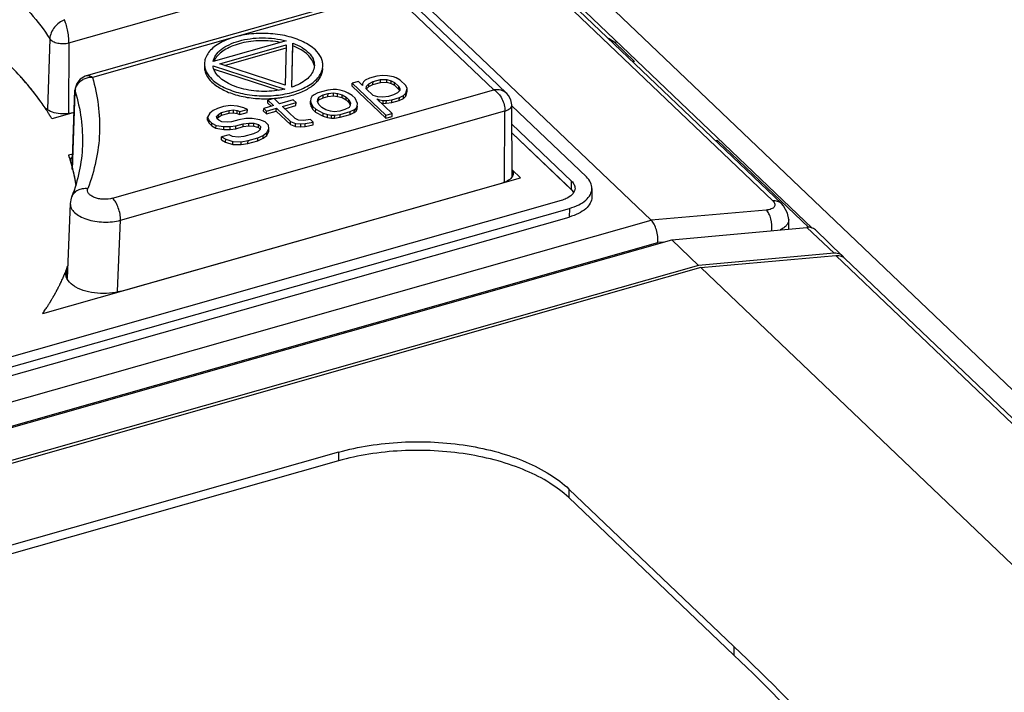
# Model space of a CAD drawing. Header units: millimetres. Extents: x 1117 to 38156, y -1945 to 7303.
# Tile 296 of 656: x 9686 to 9715, y 1443 to 1463. Entities that reach past the tile are written whole.
import ezdxf

# ---------------------------------------------------------------- set-up
doc = ezdxf.new("R2010")
doc.units = ezdxf.units.MM

msp = doc.modelspace()

# ---------------------------------------------------------------- linework, layer by layer
at = {"color": 7, "linetype": 'Continuous'}
for p, q in [((9661.542, 1503.237), (9743.76, 1424.821)), ((9667.151, 1497.026), (9708.935, 1457.174)), ((9704.171, 1457.412), (9662.997, 1496.683)), ((9667.333, 1496.547), (9707.767, 1457.982)), ((9708.021, 1457.902), (9667.586, 1496.467)), ((9686.966, 1462.654), (9695.265, 1465.011)), ((9696.42, 1464.215), (9687.473, 1461.673)), ((9696.502, 1464.142), (9687.659, 1461.63)), ((9699.523, 1461.261), (9696.502, 1464.142)), ((9699.653, 1461.397), (9696.798, 1464.12)), ((9686.4, 1462.772), (9686.329, 1460.677)), ((9686.966, 1462.654), (9686.956, 1460.561)), ((9693.383, 1462.709), (9691.226, 1462.096)), ((9691.42, 1462.03), (9693.385, 1462.589)), ((9693.385, 1462.589), (9693.354, 1461.402)), ((9693.552, 1461.34), (9693.586, 1462.643)), ((9703.096, 1462.657), (9702.907, 1462.78)), ((9703.165, 1462.677), (9703.096, 1462.657)), ((9703.681, 1462.098), (9703.096, 1462.657)), ((9691.558, 1461.985), (9693.383, 1462.504)), ((9693.553, 1461.34), (9693.585, 1462.558)), ((9693.354, 1461.402), (9691.42, 1462.03)), ((9703.681, 1462.098), (9703.635, 1462.085)), ((9691.223, 1461.971), (9693.346, 1461.282)), ((9691.261, 1461.874), (9693.165, 1461.255)), ((9695.337, 1461.374), (9695.338, 1461.459)), ((9695.52, 1461.511), (9695.338, 1461.459)), ((9695.338, 1461.459), (9696.335, 1460.509)), ((9695.644, 1461.392), (9695.52, 1461.511)), ((9695.671, 1461.502), (9695.639, 1461.442)), ((9695.639, 1461.442), (9695.644, 1461.392)), ((9695.722, 1461.543), (9695.671, 1461.502)), ((9695.847, 1461.604), (9695.722, 1461.543)), ((9695.759, 1461.373), (9695.826, 1461.444)), ((9695.825, 1461.359), (9695.826, 1461.444)), ((9695.825, 1461.359), (9695.95, 1461.42)), ((9695.826, 1461.444), (9695.951, 1461.505)), ((9696.065, 1461.666), (9695.847, 1461.604)), ((9695.95, 1461.42), (9695.951, 1461.505)), ((9695.95, 1461.42), (9696.168, 1461.482)), ((9695.951, 1461.505), (9696.169, 1461.567)), ((9696.232, 1461.687), (9696.065, 1461.666)), ((9696.168, 1461.482), (9696.169, 1461.567)), ((9696.168, 1461.482), (9696.355, 1461.484)), ((9696.169, 1461.567), (9696.356, 1461.569)), ((9696.382, 1461.679), (9696.232, 1461.687)), ((9696.355, 1461.484), (9696.356, 1461.569)), ((9696.355, 1461.484), (9696.49, 1461.445)), ((9696.356, 1461.569), (9696.491, 1461.53)), ((9696.554, 1461.65), (9696.382, 1461.679)), ((9696.49, 1461.445), (9696.491, 1461.53)), ((9696.49, 1461.445), (9696.589, 1461.396)), ((9696.491, 1461.53), (9696.59, 1461.481)), ((9696.632, 1461.621), (9696.554, 1461.65)), ((9696.589, 1461.396), (9696.59, 1461.481)), ((9696.59, 1461.481), (9696.714, 1461.362)), ((9696.751, 1461.552), (9696.632, 1461.621)), ((9696.917, 1461.394), (9696.751, 1461.552)), ((9687.06, 1458.927), (9687.142, 1461.251)), ((9687.066, 1458.895), (9687.147, 1461.213)), ((9687.146, 1461.297), (9687.142, 1461.251)), ((9687.142, 1461.251), (9687.147, 1461.213)), ((9688.255, 1458.06), (9699.523, 1461.261)), ((9694.32, 1461.17), (9694.195, 1461.109)), ((9694.611, 1461.253), (9694.32, 1461.17)), ((9694.476, 1461.111), (9694.621, 1461.153)), ((9694.777, 1461.274), (9694.611, 1461.253)), ((9694.62, 1461.068), (9694.621, 1461.153)), ((9694.621, 1461.153), (9694.787, 1461.174)), ((9694.87, 1461.275), (9694.777, 1461.274)), ((9694.786, 1461.089), (9694.787, 1461.174)), ((9694.787, 1461.174), (9694.902, 1461.155)), ((9694.985, 1461.256), (9694.87, 1461.275)), ((9694.9, 1461.07), (9694.902, 1461.155)), ((9694.902, 1461.155), (9695.037, 1461.117)), ((9695.12, 1461.217), (9694.985, 1461.256)), ((9695.035, 1461.032), (9695.037, 1461.117)), ((9695.037, 1461.117), (9695.156, 1461.048)), ((9695.218, 1461.168), (9695.12, 1461.217)), ((9695.338, 1461.099), (9695.218, 1461.168)), ((9695.337, 1461.374), (9696.333, 1460.424)), ((9695.748, 1461.293), (9695.759, 1461.373)), ((9695.956, 1461.095), (9695.748, 1461.293)), ((9695.757, 1461.288), (9695.825, 1461.359)), ((9696.678, 1461.172), (9696.553, 1461.111)), ((9696.589, 1461.396), (9696.713, 1461.277)), ((9696.746, 1461.242), (9696.678, 1461.172)), ((9696.713, 1461.277), (9696.714, 1461.362)), ((9696.713, 1461.277), (9696.728, 1461.236)), ((9696.714, 1461.362), (9696.74, 1461.292)), ((9696.74, 1461.292), (9696.746, 1461.242)), ((9696.855, 1461.093), (9696.922, 1461.164)), ((9696.964, 1461.304), (9696.917, 1461.394)), ((9696.921, 1461.079), (9696.962, 1461.219)), ((9696.921, 1461.079), (9696.922, 1461.164)), ((9696.922, 1461.164), (9696.964, 1461.304)), ((9696.962, 1461.219), (9696.964, 1461.304)), ((9699.905, 1461.157), (9699.653, 1461.397)), ((9692.843, 1460.872), (9692.845, 1460.957)), ((9692.843, 1460.872), (9692.941, 1460.778)), ((9693.026, 1461.008), (9692.845, 1460.957)), ((9692.845, 1460.957), (9693.011, 1460.798)), ((9693.192, 1460.85), (9693.026, 1461.008)), ((9693.592, 1460.963), (9693.192, 1460.85)), ((9693.276, 1460.771), (9693.676, 1460.884)), ((9693.676, 1460.884), (9693.592, 1460.963)), ((9693.674, 1460.799), (9693.676, 1460.884)), ((9694.1, 1460.843), (9694.101, 1460.928)), ((9694.1, 1460.843), (9694.126, 1460.773)), ((9694.112, 1461.008), (9694.101, 1460.928)), ((9694.101, 1460.928), (9694.127, 1460.858)), ((9694.143, 1461.068), (9694.112, 1461.008)), ((9694.126, 1460.773), (9694.127, 1460.858)), ((9694.127, 1460.858), (9694.174, 1460.769)), ((9694.195, 1461.109), (9694.143, 1461.068)), ((9694.309, 1460.91), (9694.32, 1460.99)), ((9694.356, 1460.82), (9694.309, 1460.91)), ((9694.318, 1460.905), (9694.35, 1460.965)), ((9694.32, 1460.99), (9694.351, 1461.05)), ((9694.35, 1460.965), (9694.351, 1461.05)), ((9694.35, 1460.965), (9694.474, 1461.027)), ((9694.351, 1461.05), (9694.476, 1461.111)), ((9694.474, 1461.027), (9694.476, 1461.111)), ((9694.474, 1461.027), (9694.62, 1461.068)), ((9694.62, 1461.068), (9694.786, 1461.089)), ((9694.786, 1461.089), (9694.9, 1461.07)), ((9694.9, 1461.07), (9695.035, 1461.032)), ((9695.035, 1461.032), (9695.155, 1460.963)), ((9695.155, 1460.963), (9695.156, 1461.048)), ((9695.155, 1460.963), (9695.238, 1460.884)), ((9695.156, 1461.048), (9695.239, 1460.969)), ((9695.238, 1460.884), (9695.239, 1460.969)), ((9695.238, 1460.884), (9695.277, 1460.809)), ((9695.239, 1460.969), (9695.286, 1460.879)), ((9695.286, 1460.879), (9695.275, 1460.799)), ((9695.421, 1461.02), (9695.338, 1461.099)), ((9695.493, 1460.861), (9695.421, 1461.02)), ((9695.483, 1460.781), (9695.493, 1460.861)), ((9696.091, 1461.056), (9695.956, 1461.095)), ((9696.06, 1460.996), (9696.138, 1460.967)), ((9696.517, 1460.56), (9696.06, 1460.996)), ((9696.242, 1461.048), (9696.091, 1461.056)), ((9696.137, 1460.922), (9696.138, 1460.967)), ((9696.138, 1460.967), (9696.252, 1460.948)), ((9696.189, 1460.873), (9696.251, 1460.863)), ((9696.408, 1461.069), (9696.242, 1461.048)), ((9696.251, 1460.863), (9696.252, 1460.948)), ((9696.251, 1460.863), (9696.344, 1460.864)), ((9696.252, 1460.948), (9696.345, 1460.949)), ((9696.344, 1460.864), (9696.345, 1460.949)), ((9696.344, 1460.864), (9696.51, 1460.885)), ((9696.345, 1460.949), (9696.512, 1460.97)), ((9696.553, 1461.111), (9696.408, 1461.069)), ((9696.51, 1460.885), (9696.512, 1460.97)), ((9696.51, 1460.885), (9696.729, 1460.947)), ((9696.512, 1460.97), (9696.73, 1461.032)), ((9696.729, 1460.947), (9696.73, 1461.032)), ((9696.729, 1460.947), (9696.853, 1461.008)), ((9696.73, 1461.032), (9696.855, 1461.093)), ((9696.853, 1461.008), (9696.855, 1461.093)), ((9696.853, 1461.008), (9696.921, 1461.079)), ((9687.119, 1460.596), (9686.459, 1460.408)), ((9687.09, 1460.587), (9687.119, 1460.596)), ((9688.493, 1457.41), (9699.852, 1460.637)), ((9691.125, 1460.571), (9691.063, 1460.45)), ((9691.229, 1460.652), (9691.125, 1460.571)), ((9691.354, 1460.713), (9691.229, 1460.652)), ((9691.322, 1460.473), (9691.39, 1460.543)), ((9691.535, 1460.765), (9691.354, 1460.713)), ((9691.389, 1460.458), (9691.39, 1460.543)), ((9691.39, 1460.543), (9691.478, 1460.594)), ((9691.477, 1460.509), (9691.478, 1460.594)), ((9691.477, 1460.509), (9691.695, 1460.571)), ((9691.478, 1460.594), (9691.696, 1460.656)), ((9691.738, 1460.796), (9691.535, 1460.765)), ((9691.695, 1460.571), (9691.696, 1460.656)), ((9691.695, 1460.571), (9691.825, 1460.582)), ((9691.696, 1460.656), (9691.826, 1460.667)), ((9691.946, 1460.778), (9691.738, 1460.796)), ((9691.825, 1460.582), (9691.826, 1460.667)), ((9691.825, 1460.582), (9691.939, 1460.563)), ((9691.826, 1460.667), (9691.941, 1460.648)), ((9691.939, 1460.563), (9691.941, 1460.648)), ((9691.939, 1460.563), (9692.017, 1460.534)), ((9691.941, 1460.648), (9692.018, 1460.619)), ((9692.138, 1460.73), (9691.946, 1460.778)), ((9692.017, 1460.534), (9692.018, 1460.619)), ((9692.017, 1460.534), (9692.235, 1460.596)), ((9692.018, 1460.619), (9692.237, 1460.681)), ((9692.237, 1460.681), (9692.138, 1460.73)), ((9692.235, 1460.596), (9692.237, 1460.681)), ((9692.718, 1460.63), (9692.72, 1460.715)), ((9692.718, 1460.63), (9692.802, 1460.551)), ((9693.011, 1460.798), (9692.72, 1460.715)), ((9692.72, 1460.715), (9692.803, 1460.636)), ((9692.802, 1460.551), (9692.803, 1460.636)), ((9692.802, 1460.551), (9693.092, 1460.634)), ((9692.803, 1460.636), (9693.094, 1460.719)), ((9693.092, 1460.634), (9693.094, 1460.719)), ((9693.092, 1460.634), (9693.508, 1460.238)), ((9693.094, 1460.719), (9693.509, 1460.323)), ((9693.649, 1460.414), (9693.276, 1460.771)), ((9693.344, 1460.705), (9693.674, 1460.799)), ((9694.126, 1460.773), (9694.173, 1460.684)), ((9694.173, 1460.684), (9694.174, 1460.769)), ((9694.173, 1460.684), (9694.256, 1460.605)), ((9694.174, 1460.769), (9694.257, 1460.69)), ((9694.256, 1460.605), (9694.257, 1460.69)), ((9694.256, 1460.605), (9694.474, 1460.487)), ((9694.257, 1460.69), (9694.475, 1460.572)), ((9694.439, 1460.741), (9694.356, 1460.82)), ((9694.558, 1460.672), (9694.439, 1460.741)), ((9694.474, 1460.487), (9694.475, 1460.572)), ((9694.475, 1460.572), (9694.61, 1460.533)), ((9694.693, 1460.634), (9694.558, 1460.672)), ((9694.609, 1460.448), (9694.61, 1460.533)), ((9694.61, 1460.533), (9694.725, 1460.514)), ((9694.808, 1460.615), (9694.693, 1460.634)), ((9694.974, 1460.636), (9694.808, 1460.615)), ((9694.818, 1460.515), (9694.984, 1460.536)), ((9695.119, 1460.678), (9694.974, 1460.636)), ((9694.983, 1460.451), (9694.984, 1460.536)), ((9694.983, 1460.451), (9695.274, 1460.534)), ((9694.984, 1460.536), (9695.275, 1460.619)), ((9695.244, 1460.739), (9695.119, 1460.678)), ((9695.275, 1460.799), (9695.244, 1460.739)), ((9695.274, 1460.534), (9695.275, 1460.619)), ((9695.274, 1460.534), (9695.399, 1460.595)), ((9695.275, 1460.619), (9695.4, 1460.68)), ((9695.399, 1460.595), (9695.4, 1460.68)), ((9695.399, 1460.595), (9695.451, 1460.636)), ((9695.4, 1460.68), (9695.452, 1460.721)), ((9695.451, 1460.636), (9695.452, 1460.721)), ((9695.451, 1460.636), (9695.482, 1460.696)), ((9695.452, 1460.721), (9695.483, 1460.781)), ((9695.482, 1460.696), (9695.483, 1460.781)), ((9695.482, 1460.696), (9695.492, 1460.776)), ((9696.335, 1460.509), (9696.517, 1460.56)), ((9696.515, 1460.475), (9696.517, 1460.56)), ((9699.842, 1458.536), (9699.852, 1460.637)), ((9700.066, 1458.698), (9700.054, 1460.817)), ((9702.257, 1458.687), (9700.054, 1460.787)), ((9691.061, 1460.365), (9691.063, 1460.45)), ((9691.061, 1460.365), (9691.108, 1460.276)), ((9691.063, 1460.45), (9691.109, 1460.361)), ((9691.108, 1460.276), (9691.109, 1460.361)), ((9691.108, 1460.276), (9691.191, 1460.197)), ((9691.109, 1460.361), (9691.192, 1460.282)), ((9691.191, 1460.197), (9691.192, 1460.282)), ((9691.192, 1460.282), (9691.312, 1460.213)), ((9691.348, 1460.403), (9691.322, 1460.473)), ((9691.342, 1460.409), (9691.389, 1460.458)), ((9691.39, 1460.363), (9691.348, 1460.403)), ((9691.389, 1460.458), (9691.477, 1460.509)), ((9691.488, 1460.314), (9691.39, 1460.363)), ((9691.639, 1460.306), (9691.488, 1460.314)), ((9691.769, 1460.317), (9691.639, 1460.306)), ((9691.987, 1460.379), (9691.769, 1460.317)), ((9691.893, 1460.198), (9692.112, 1460.26)), ((9692.19, 1460.411), (9691.987, 1460.379)), ((9692.11, 1460.175), (9692.112, 1460.26)), ((9692.112, 1460.26), (9692.278, 1460.282)), ((9692.377, 1460.412), (9692.19, 1460.411)), ((9692.277, 1460.197), (9692.278, 1460.282)), ((9692.278, 1460.282), (9692.429, 1460.273)), ((9692.605, 1460.375), (9692.377, 1460.412)), ((9692.427, 1460.188), (9692.429, 1460.273)), ((9692.429, 1460.273), (9692.564, 1460.234)), ((9692.761, 1460.316), (9692.605, 1460.375)), ((9692.865, 1460.217), (9692.761, 1460.316)), ((9693.508, 1460.238), (9693.509, 1460.323)), ((9693.509, 1460.323), (9693.665, 1460.264)), ((9693.748, 1460.365), (9693.649, 1460.414)), ((9693.663, 1460.179), (9693.665, 1460.264)), ((9693.665, 1460.264), (9693.815, 1460.256)), ((9693.899, 1460.356), (9693.748, 1460.365)), ((9693.814, 1460.171), (9693.815, 1460.256)), ((9693.815, 1460.256), (9693.945, 1460.267)), ((9694.101, 1460.388), (9693.899, 1460.356)), ((9693.944, 1460.182), (9693.945, 1460.267)), ((9693.945, 1460.267), (9694.184, 1460.309)), ((9694.184, 1460.309), (9694.101, 1460.388)), ((9694.183, 1460.224), (9694.184, 1460.309)), ((9694.474, 1460.487), (9694.609, 1460.448)), ((9694.609, 1460.448), (9694.723, 1460.429)), ((9694.723, 1460.429), (9694.725, 1460.514)), ((9694.723, 1460.429), (9694.817, 1460.43)), ((9694.725, 1460.514), (9694.818, 1460.515)), ((9694.817, 1460.43), (9694.818, 1460.515)), ((9694.817, 1460.43), (9694.983, 1460.451)), ((9696.333, 1460.424), (9696.335, 1460.509)), ((9696.333, 1460.424), (9696.515, 1460.475)), ((9700.058, 1460.244), (9701.82, 1458.563)), ((9691.191, 1460.197), (9691.31, 1460.128)), ((9691.31, 1460.128), (9691.312, 1460.213)), ((9691.31, 1460.128), (9691.539, 1460.09)), ((9691.312, 1460.213), (9691.54, 1460.175)), ((9691.539, 1460.09), (9691.54, 1460.175)), ((9691.539, 1460.09), (9691.726, 1460.092)), ((9691.54, 1460.175), (9691.727, 1460.177)), ((9691.726, 1460.092), (9691.727, 1460.177)), ((9691.726, 1460.092), (9691.892, 1460.113)), ((9691.727, 1460.177), (9691.893, 1460.198)), ((9691.892, 1460.113), (9691.893, 1460.198)), ((9691.892, 1460.113), (9692.11, 1460.175)), ((9692.11, 1460.175), (9692.277, 1460.197)), ((9692.423, 1459.963), (9692.132, 1459.88)), ((9692.277, 1460.197), (9692.427, 1460.188)), ((9692.548, 1460.024), (9692.423, 1459.963)), ((9692.427, 1460.188), (9692.562, 1460.149)), ((9692.615, 1460.095), (9692.548, 1460.024)), ((9692.562, 1460.149), (9692.564, 1460.234)), ((9692.562, 1460.149), (9692.617, 1460.097)), ((9692.564, 1460.234), (9692.626, 1460.175)), ((9692.626, 1460.175), (9692.615, 1460.095)), ((9692.709, 1459.916), (9692.813, 1459.997)), ((9692.811, 1459.912), (9692.874, 1460.032)), ((9692.811, 1459.912), (9692.813, 1459.997)), ((9692.813, 1459.997), (9692.875, 1460.117)), ((9692.875, 1460.117), (9692.865, 1460.217)), ((9692.874, 1460.032), (9692.875, 1460.117)), ((9693.508, 1460.238), (9693.663, 1460.179)), ((9693.663, 1460.179), (9693.814, 1460.171)), ((9693.814, 1460.171), (9693.944, 1460.182)), ((9693.944, 1460.182), (9694.183, 1460.224)), ((9700.059, 1459.984), (9701.816, 1458.308)), ((9700.059, 1459.984), (9701.883, 1458.245)), ((9691.476, 1459.789), (9691.478, 1459.874)), ((9691.476, 1459.789), (9691.596, 1459.72)), ((9691.696, 1459.936), (9691.478, 1459.874)), ((9691.478, 1459.874), (9691.597, 1459.805)), ((9691.596, 1459.72), (9691.597, 1459.805)), ((9691.596, 1459.72), (9691.809, 1459.652)), ((9691.597, 1459.805), (9691.81, 1459.737)), ((9691.795, 1459.887), (9691.696, 1459.936)), ((9691.966, 1459.859), (9691.795, 1459.887)), ((9691.809, 1459.652), (9691.81, 1459.737)), ((9691.81, 1459.737), (9692.054, 1459.73)), ((9692.132, 1459.88), (9691.966, 1459.859)), ((9692.053, 1459.645), (9692.054, 1459.73)), ((9692.053, 1459.645), (9692.256, 1459.677)), ((9692.054, 1459.73), (9692.257, 1459.761)), ((9692.256, 1459.677), (9692.257, 1459.761)), ((9692.256, 1459.677), (9692.546, 1459.759)), ((9692.257, 1459.761), (9692.548, 1459.844)), ((9692.546, 1459.759), (9692.548, 1459.844)), ((9692.546, 1459.759), (9692.708, 1459.831)), ((9692.548, 1459.844), (9692.709, 1459.916)), ((9692.708, 1459.831), (9692.709, 1459.916)), ((9692.708, 1459.831), (9692.811, 1459.912)), ((9706.075, 1459.758), (9706.121, 1459.772)), ((9706.119, 1459.716), (9706.121, 1459.772)), ((9708.827, 1457.191), (9706.121, 1459.772)), ((9686.954, 1459.341), (9687.076, 1459.375)), ((9691.809, 1459.652), (9692.053, 1459.645)), ((9687.013, 1459.159), (9687.001, 1459.2)), ((9687.026, 1459.118), (9687.013, 1459.159)), ((9687.024, 1459.124), (9687.017, 1459.177)), ((9687.065, 1458.978), (9687.062, 1458.988)), ((9700.309, 1458.665), (9700.065, 1458.898)), ((9686.189, 1454.654), (9700.309, 1458.665)), ((9688.505, 1455.312), (9699.786, 1458.516)), ((9701.816, 1458.308), (9701.82, 1458.563)), ((9702.422, 1458.345), (9702.418, 1458.091)), ((9701.512, 1457.992), (9653.596, 1444.38)), ((9687.034, 1458.064), (9687.005, 1457.9)), ((9687.048, 1458.105), (9687.034, 1458.064)), ((9687.048, 1458.105), (9687.048, 1458.105)), ((9653.84, 1444.148), (9701.756, 1457.76)), ((9687.005, 1457.9), (9686.91, 1455.686)), ((9701.756, 1457.76), (9701.752, 1457.505)), ((9707.574, 1457.711), (9704.171, 1457.413)), ((9652.677, 1442.784), (9704.171, 1457.412)), ((9653.837, 1443.893), (9701.752, 1457.505)), ((9688.403, 1455.316), (9688.493, 1457.41)), ((9708.243, 1457.151), (9708.239, 1457.431)), ((9704.779, 1456.833), (9708.772, 1457.199)), ((9708.772, 1457.199), (9709.577, 1456.432)), ((9709.024, 1457.122), (9709.831, 1456.352)), ((9652.958, 1442.146), (9704.366, 1456.75)), ((9653.284, 1442.205), (9704.779, 1456.833)), ((9704.539, 1456.765), (9704.366, 1456.75)), ((9705.573, 1456.075), (9704.779, 1456.833)), ((9709.577, 1456.432), (9705.573, 1456.075)), ((9705.64, 1456.012), (9709.632, 1456.37)), ((9709.632, 1456.37), (9729.224, 1437.684)), ((9709.886, 1456.291), (9729.422, 1437.658)), ((9705.573, 1456.075), (9654.079, 1441.447)), ((9705.64, 1456.012), (9654.146, 1441.383)), ((9686.868, 1455.843), (9686.89, 1455.951)), ((9686.89, 1455.951), (9686.885, 1455.738)), ((9726.185, 1436.417), (9705.64, 1456.012)), ((9694.936, 1450.555), (9668.753, 1443.117)), ((9694.936, 1450.555), (9694.932, 1450.3)), ((9694.932, 1450.3), (9668.749, 1442.862)), ((9701.74, 1449.468), (9701.736, 1449.213)), ((9706.616, 1444.559), (9701.736, 1449.213)), ((9706.619, 1444.814), (9701.74, 1449.468)), ((9706.619, 1444.814), (9706.616, 1444.559))]:
    msp.add_line(p, q, dxfattribs=at)
for points in [[(9687.473, 1461.673), (9687.443, 1461.664), (9687.3, 1461.58), (9687.197, 1461.453), (9687.146, 1461.297)], [(9700.054, 1460.817), (9700.027, 1460.97), (9699.956, 1461.099), (9699.904, 1461.157)], [(9708.239, 1457.431), (9708.205, 1457.622), (9708.084, 1457.835), (9708.021, 1457.902)]]:
    msp.add_lwpolyline(points, dxfattribs=at)
for centre, radius, start, end in [((9687.633, 1461.099), 0.53, 105.834, 118.7772), ((9687.64, 1461.076), 0.554, 98.2999, 105.8451), ((9687.639, 1461.084), 0.546, 87.9941, 98.3697), ((9687.518, 1461.2), 0.371, 165.0674, 177.9205), ((9692.829, 1463.514), 2.292, 282.7178, 283.0455), ((9692.755, 1464.262), 3.262, 271.543, 274.7999), ((9692.765, 1464.141), 3.141, 274.8015, 276.9938), ((9682.087, 1457.657), 5.15, 14.2874, 16.5483), ((9682.281, 1457.704), 4.951, 8.3703, 14.3179), ((9701.514, 1457.991), 0.438, 43.0817, 46.3793), ((9709.694, 1456.089), 0.279, 49.1926, 60.9625), ((9709.698, 1456.094), 0.271, 46.3201, 49.1272), ((9681.9, 1457.881), 5.35, 338.8531, 340.4247)]:
    msp.add_arc(centre, radius, start, end, dxfattribs=at)
for centre, major_axis, ratio, start_param, end_param in [((9708.676, 1456.763), (0.351, 0.356), 0.729178, 0.011427, 0.711575), ((9709.487, 1455.99), (0.343, 0.364), 0.741216, 6.064113, 6.979711)]:
    msp.add_ellipse(centre, major_axis=major_axis, ratio=ratio, start_param=start_param, end_param=end_param, dxfattribs=at)
for points, knots in [([(9683.539, 1465.502), (9684.124, 1465.115), (9685.178, 1464.302), (9686.056, 1463.293), (9686.4, 1462.772)], [0, 0, 0, 0, 0.529203, 1, 1, 1, 1]), ([(9685.691, 1461.474), (9685.542, 1461.647), (9684.881, 1462.355), (9684.115, 1462.961), (9683.499, 1463.373)], [0, 0, 0, 0, 0.23488, 1, 1, 1, 1]), ([(9686.837, 1463.334), (9686.722, 1463.287), (9686.519, 1463.134), (9686.404, 1462.894), (9686.4, 1462.772)], [0, 0, 0, 0, 0.503841, 1, 1, 1, 1]), ([(9686.966, 1462.654), (9686.966, 1462.715), (9686.956, 1462.842), (9686.924, 1463.026), (9686.888, 1463.171), (9686.858, 1463.272), (9686.843, 1463.315), (9686.837, 1463.334)], [0, 0, 0, 0, 0.264958, 0.546821, 0.803849, 0.911405, 1, 1, 1, 1]), ([(9694.247, 1462.441), (9694.143, 1462.54), (9693.873, 1462.709), (9693.396, 1462.868), (9692.851, 1462.941), (9692.294, 1462.923), (9691.779, 1462.814), (9691.408, 1462.648), (9691.184, 1462.475), (9691.064, 1462.337), (9690.989, 1462.189), (9690.97, 1462.083), (9690.969, 1462.032)], [0, 0, 0, 0, 0.114043, 0.249398, 0.398219, 0.549494, 0.691731, 0.815379, 0.868707, 0.91641, 0.959521, 1, 1, 1, 1]), ([(9686.4, 1462.772), (9686.422, 1462.739), (9686.497, 1462.682), (9686.638, 1462.637), (9686.801, 1462.623), (9686.913, 1462.638), (9686.966, 1462.654)], [0, 0, 0, 0, 0.196222, 0.446706, 0.72688, 1, 1, 1, 1]), ([(9691.226, 1462.096), (9691.238, 1462.162), (9691.298, 1462.299), (9691.466, 1462.469), (9691.703, 1462.609), (9691.995, 1462.716), (9692.327, 1462.782), (9692.682, 1462.805), (9693.038, 1462.784), (9693.271, 1462.739), (9693.383, 1462.709)], [0, 0, 0, 0, 0.082708, 0.178541, 0.291102, 0.419594, 0.560369, 0.708099, 0.856744, 1, 1, 1, 1]), ([(9693.209, 1462.664), (9693.019, 1462.701), (9692.633, 1462.731), (9692.161, 1462.676), (9691.818, 1462.57), (9691.548, 1462.444), (9691.374, 1462.307), (9691.301, 1462.197)], [0, 0, 0, 0, 0.283719, 0.562068, 0.690159, 0.806829, 1, 1, 1, 1]), ([(9693.586, 1462.643), (9693.679, 1462.607), (9693.846, 1462.528), (9694.053, 1462.371), (9694.188, 1462.188), (9694.22, 1462.049), (9694.219, 1461.985)], [0, 0, 0, 0, 0.307427, 0.573587, 0.799756, 1, 1, 1, 1]), ([(9694.211, 1461.981), (9694.2, 1462.04), (9694.151, 1462.161), (9694.014, 1462.318), (9693.821, 1462.455), (9693.668, 1462.526), (9693.585, 1462.558)], [0, 0, 0, 0, 0.202195, 0.432294, 0.698326, 1, 1, 1, 1]), ([(9694.469, 1461.981), (9694.47, 1462.021), (9694.461, 1462.103), (9694.4, 1462.268), (9694.314, 1462.377), (9694.247, 1462.441)], [0, 0, 0, 0, 0.22894, 0.467583, 1, 1, 1, 1]), ([(9690.969, 1462.032), (9690.969, 1461.992), (9690.978, 1461.91), (9691.038, 1461.745), (9691.125, 1461.637), (9691.192, 1461.573)], [0, 0, 0, 0, 0.22894, 0.467583, 1, 1, 1, 1]), ([(9691.301, 1462.197), (9691.297, 1462.19), (9691.279, 1462.161), (9691.263, 1462.131), (9691.254, 1462.108)], [0, 0, 0, 0, 0.256442, 1, 1, 1, 1]), ([(9690.968, 1461.948), (9690.968, 1461.908), (9690.977, 1461.826), (9691.037, 1461.66), (9691.123, 1461.552), (9691.191, 1461.488)], [0, 0, 0, 0, 0.228941, 0.467512, 1, 1, 1, 1]), ([(9691.192, 1461.573), (9691.296, 1461.474), (9691.566, 1461.304), (9692.043, 1461.146), (9692.587, 1461.072), (9693.145, 1461.091), (9693.66, 1461.2), (9694.03, 1461.366), (9694.254, 1461.539), (9694.374, 1461.677), (9694.45, 1461.825), (9694.468, 1461.931), (9694.469, 1461.981)], [0, 0, 0, 0, 0.114043, 0.249398, 0.398219, 0.549494, 0.691731, 0.815379, 0.868707, 0.91641, 0.959521, 1, 1, 1, 1]), ([(9691.306, 1461.757), (9691.295, 1461.774), (9691.255, 1461.84), (9691.23, 1461.915), (9691.223, 1461.971)], [0, 0, 0, 0, 0.264405, 1, 1, 1, 1]), ([(9693.333, 1461.279), (9693.137, 1461.234), (9692.731, 1461.195), (9692.233, 1461.25), (9691.865, 1461.359), (9691.631, 1461.466), (9691.442, 1461.596), (9691.343, 1461.702), (9691.306, 1461.757)], [0, 0, 0, 0, 0.277134, 0.555589, 0.685141, 0.803484, 0.90852, 1, 1, 1, 1]), ([(9694.202, 1461.871), (9694.185, 1461.815), (9694.126, 1461.701), (9693.981, 1461.556), (9693.786, 1461.432), (9693.634, 1461.368), (9693.552, 1461.34)], [0, 0, 0, 0, 0.203035, 0.434402, 0.700484, 1, 1, 1, 1]), ([(9693.565, 1461.105), (9693.692, 1461.141), (9693.925, 1461.226), (9694.179, 1461.386), (9694.327, 1461.536), (9694.406, 1461.651), (9694.455, 1461.772), (9694.467, 1461.855), (9694.468, 1461.896)], [0, 0, 0, 0, 0.310587, 0.578586, 0.696168, 0.803889, 0.904025, 1, 1, 1, 1]), ([(9694.219, 1461.985), (9694.219, 1461.956), (9694.214, 1461.918), (9694.205, 1461.88), (9694.202, 1461.871)], [0, 0, 0, 0, 0.746828, 1, 1, 1, 1]), ([(9686.052, 1461.022), (9686.043, 1461.033), (9686.031, 1461.049), (9686.015, 1461.071), (9686.004, 1461.085), (9685.996, 1461.096), (9685.991, 1461.103), (9685.987, 1461.108), (9685.985, 1461.111), (9685.982, 1461.114), (9685.979, 1461.119), (9685.973, 1461.126), (9685.966, 1461.135), (9685.954, 1461.15), (9685.94, 1461.168), (9685.923, 1461.19), (9685.901, 1461.219), (9685.872, 1461.255), (9685.842, 1461.292), (9685.819, 1461.321), (9685.801, 1461.342), (9685.783, 1461.364), (9685.765, 1461.386), (9685.747, 1461.407), (9685.732, 1461.425), (9685.72, 1461.44), (9685.712, 1461.449), (9685.707, 1461.455), (9685.704, 1461.459), (9685.702, 1461.461), (9685.699, 1461.465), (9685.694, 1461.47), (9685.688, 1461.477), (9685.679, 1461.487), (9685.667, 1461.501), (9685.656, 1461.514), (9685.646, 1461.525), (9685.64, 1461.532), (9685.636, 1461.537), (9685.633, 1461.54), (9685.631, 1461.543), (9685.63, 1461.544), (9685.628, 1461.546), (9685.625, 1461.549), (9685.621, 1461.553), (9685.617, 1461.559), (9685.609, 1461.567), (9685.6, 1461.578), (9685.588, 1461.59), (9685.573, 1461.607), (9685.547, 1461.637), (9685.524, 1461.662), (9685.509, 1461.679)], [0, 0, 0, 0, 0.0625, 0.09375, 0.125, 0.140625, 0.15625, 0.164062, 0.167969, 0.171875, 0.179688, 0.1875, 0.203125, 0.21875, 0.25, 0.28125, 0.3125, 0.375, 0.4375, 0.46875, 0.5, 0.53125, 0.5625, 0.59375, 0.625, 0.640625, 0.65625, 0.664062, 0.667969, 0.671875, 0.679688, 0.6875, 0.703125, 0.71875, 0.75, 0.78125, 0.796875, 0.8125, 0.820312, 0.828125, 0.832031, 0.833984, 0.835938, 0.839844, 0.84375, 0.851562, 0.859375, 0.875, 0.890625, 0.90625, 0.9375, 1, 1, 1, 1]), ([(9686.233, 1460.766), (9686.192, 1460.826), (9686.022, 1461.07), (9685.837, 1461.304), (9685.691, 1461.474)], [0, 0, 0, 0, 0.244749, 1, 1, 1, 1]), ([(9687.19, 1461.375), (9687.21, 1461.414), (9687.265, 1461.487), (9687.338, 1461.541), (9687.378, 1461.563)], [0, 0, 0, 0, 0.489284, 1, 1, 1, 1]), ([(9687.658, 1461.629), (9687.628, 1461.648), (9687.569, 1461.678), (9687.501, 1461.681), (9687.473, 1461.673)], [0, 0, 0, 0, 0.554173, 1, 1, 1, 1]), ([(9687.659, 1461.63), (9687.817, 1461.099), (9687.926, 1460.257), (9687.784, 1459.151), (9687.623, 1458.613), (9687.521, 1458.35)], [0, 0, 0, 0, 0.497544, 0.745904, 1, 1, 1, 1]), ([(9691.191, 1461.488), (9691.279, 1461.404), (9691.502, 1461.255), (9691.898, 1461.102), (9692.356, 1461.011), (9692.679, 1460.996), (9692.843, 1461)], [0, 0, 0, 0, 0.207898, 0.450984, 0.719757, 1, 1, 1, 1]), ([(9687.147, 1461.213), (9687.227, 1460.952), (9687.345, 1460.42), (9687.372, 1459.876), (9687.362, 1459.608)], [0, 0, 0, 0, 0.504414, 1, 1, 1, 1]), ([(9699.904, 1461.157), (9699.858, 1461.201), (9699.731, 1461.265), (9699.594, 1461.268), (9699.523, 1461.261)], [0, 0, 0, 0, 0.472372, 1, 1, 1, 1]), ([(9699.523, 1461.261), (9699.573, 1461.235), (9699.666, 1461.155), (9699.768, 1461.001), (9699.835, 1460.823), (9699.852, 1460.697), (9699.852, 1460.637)], [0, 0, 0, 0, 0.229871, 0.487107, 0.752822, 1, 1, 1, 1]), ([(9686.229, 1460.772), (9686.224, 1460.779), (9686.216, 1460.79), (9686.207, 1460.803), (9686.202, 1460.811), (9686.198, 1460.816), (9686.195, 1460.821), (9686.193, 1460.825), (9686.191, 1460.827), (9686.19, 1460.829), (9686.189, 1460.83), (9686.189, 1460.831), (9686.187, 1460.832), (9686.185, 1460.836), (9686.182, 1460.84), (9686.177, 1460.848), (9686.17, 1460.857), (9686.164, 1460.866), (9686.159, 1460.873), (9686.155, 1460.879), (9686.152, 1460.884), (9686.149, 1460.887), (9686.148, 1460.889), (9686.147, 1460.89), (9686.147, 1460.891), (9686.146, 1460.892), (9686.145, 1460.893), (9686.143, 1460.896), (9686.141, 1460.898), (9686.138, 1460.902), (9686.135, 1460.907), (9686.132, 1460.911), (9686.129, 1460.915), (9686.128, 1460.917), (9686.127, 1460.919), (9686.126, 1460.92), (9686.124, 1460.922), (9686.123, 1460.924), (9686.12, 1460.928), (9686.117, 1460.932), (9686.111, 1460.94), (9686.105, 1460.949), (9686.097, 1460.96), (9686.09, 1460.969), (9686.086, 1460.976), (9686.083, 1460.979), (9686.081, 1460.982), (9686.079, 1460.985), (9686.075, 1460.991), (9686.07, 1460.998), (9686.062, 1461.008), (9686.056, 1461.017), (9686.052, 1461.022)], [0, 0, 0, 0, 0.125, 0.1875, 0.21875, 0.25, 0.28125, 0.296875, 0.3125, 0.320312, 0.328125, 0.332031, 0.335938, 0.34375, 0.359375, 0.375, 0.40625, 0.4375, 0.453125, 0.46875, 0.484375, 0.492188, 0.496094, 0.5, 0.503906, 0.507812, 0.515625, 0.53125, 0.546875, 0.5625, 0.59375, 0.625, 0.640625, 0.65625, 0.664062, 0.667969, 0.671875, 0.679688, 0.6875, 0.703125, 0.71875, 0.75, 0.78125, 0.8125, 0.828125, 0.835938, 0.84375, 0.859375, 0.875, 0.90625, 0.9375, 1, 1, 1, 1]), ([(9693.148, 1461.023), (9693.184, 1461.027), (9693.324, 1461.047), (9693.463, 1461.077), (9693.565, 1461.105)], [0, 0, 0, 0, 0.256465, 1, 1, 1, 1]), ([(9686.365, 1460.563), (9686.355, 1460.578), (9686.337, 1460.608), (9686.313, 1460.645), (9686.296, 1460.671), (9686.287, 1460.684), (9686.282, 1460.691), (9686.279, 1460.697), (9686.276, 1460.702), (9686.273, 1460.705), (9686.272, 1460.708), (9686.27, 1460.71), (9686.27, 1460.711), (9686.269, 1460.712), (9686.268, 1460.713), (9686.266, 1460.717), (9686.263, 1460.721), (9686.258, 1460.729), (9686.251, 1460.738), (9686.241, 1460.753), (9686.234, 1460.764), (9686.229, 1460.772)], [0, 0, 0, 0, 0.25, 0.5, 0.625, 0.6875, 0.71875, 0.75, 0.78125, 0.796875, 0.8125, 0.820312, 0.828125, 0.832031, 0.835938, 0.84375, 0.859375, 0.875, 0.90625, 0.9375, 1, 1, 1, 1]), ([(9687.09, 1460.587), (9687.01, 1460.565), (9686.841, 1460.541), (9686.594, 1460.562), (9686.381, 1460.63), (9686.266, 1460.716), (9686.233, 1460.766)], [0, 0, 0, 0, 0.272691, 0.552633, 0.803262, 1, 1, 1, 1]), ([(9686.459, 1460.408), (9686.451, 1460.421), (9686.436, 1460.446), (9686.418, 1460.477), (9686.404, 1460.499), (9686.397, 1460.511), (9686.391, 1460.521), (9686.386, 1460.528), (9686.382, 1460.536), (9686.375, 1460.546), (9686.369, 1460.556), (9686.365, 1460.563)], [0, 0, 0, 0, 0.25, 0.5, 0.625, 0.6875, 0.75, 0.8125, 0.84375, 0.875, 1, 1, 1, 1]), ([(9699.852, 1460.637), (9699.881, 1460.645), (9699.933, 1460.664), (9699.999, 1460.706), (9700.043, 1460.757), (9700.054, 1460.798), (9700.054, 1460.817)], [0, 0, 0, 0, 0.311642, 0.580232, 0.804701, 1, 1, 1, 1]), ([(9687.362, 1459.608), (9687.353, 1459.355), (9687.29, 1458.843), (9687.142, 1458.348), (9687.048, 1458.105)], [0, 0, 0, 0, 0.492561, 1, 1, 1, 1]), ([(9687.001, 1459.2), (9686.998, 1459.21), (9686.993, 1459.225), (9686.986, 1459.246), (9686.982, 1459.259), (9686.979, 1459.269), (9686.976, 1459.276), (9686.975, 1459.281), (9686.973, 1459.285), (9686.972, 1459.288), (9686.971, 1459.29), (9686.971, 1459.292), (9686.97, 1459.295), (9686.968, 1459.299), (9686.967, 1459.304), (9686.965, 1459.311), (9686.962, 1459.319), (9686.959, 1459.329), (9686.956, 1459.337), (9686.954, 1459.341)], [0, 0, 0, 0, 0.25, 0.375, 0.5, 0.5625, 0.625, 0.65625, 0.6875, 0.71875, 0.734375, 0.75, 0.765625, 0.78125, 0.8125, 0.84375, 0.875, 0.9375, 1, 1, 1, 1]), ([(9687.017, 1459.177), (9687.017, 1459.188), (9687.023, 1459.235), (9687.048, 1459.278), (9687.072, 1459.305)], [0, 0, 0, 0, 0.236384, 1, 1, 1, 1]), ([(9687.062, 1458.988), (9687.06, 1458.998), (9687.056, 1459.014), (9687.05, 1459.034), (9687.045, 1459.05), (9687.042, 1459.063), (9687.039, 1459.072), (9687.038, 1459.077), (9687.037, 1459.081), (9687.035, 1459.086), (9687.033, 1459.092), (9687.03, 1459.103), (9687.027, 1459.112), (9687.026, 1459.118)], [0, 0, 0, 0, 0.25, 0.375, 0.5, 0.625, 0.6875, 0.71875, 0.75, 0.78125, 0.8125, 0.875, 1, 1, 1, 1]), ([(9687.171, 1458.478), (9687.17, 1458.486), (9687.168, 1458.498), (9687.165, 1458.513), (9687.163, 1458.523), (9687.162, 1458.531), (9687.161, 1458.536), (9687.161, 1458.539), (9687.16, 1458.541), (9687.16, 1458.544), (9687.159, 1458.548), (9687.158, 1458.554), (9687.157, 1458.561), (9687.155, 1458.573), (9687.152, 1458.587), (9687.149, 1458.605), (9687.145, 1458.628), (9687.14, 1458.652), (9687.135, 1458.675), (9687.132, 1458.69), (9687.13, 1458.702), (9687.128, 1458.71), (9687.127, 1458.718), (9687.126, 1458.723), (9687.125, 1458.726), (9687.125, 1458.728), (9687.124, 1458.729), (9687.124, 1458.731), (9687.123, 1458.735), (9687.122, 1458.74), (9687.121, 1458.745), (9687.119, 1458.753), (9687.117, 1458.763), (9687.115, 1458.773), (9687.113, 1458.78), (9687.112, 1458.785), (9687.111, 1458.789), (9687.111, 1458.791), (9687.11, 1458.794), (9687.109, 1458.797), (9687.108, 1458.803), (9687.106, 1458.811), (9687.104, 1458.822), (9687.1, 1458.837), (9687.096, 1458.854), (9687.091, 1458.878), (9687.08, 1458.919), (9687.071, 1458.954), (9687.065, 1458.978)], [0, 0, 0, 0, 0.0625, 0.09375, 0.125, 0.140625, 0.15625, 0.164062, 0.167969, 0.171875, 0.179688, 0.1875, 0.203125, 0.21875, 0.25, 0.28125, 0.3125, 0.375, 0.40625, 0.4375, 0.453125, 0.46875, 0.484375, 0.492188, 0.496094, 0.5, 0.503906, 0.507812, 0.515625, 0.53125, 0.546875, 0.5625, 0.59375, 0.625, 0.640625, 0.65625, 0.664062, 0.667969, 0.671875, 0.679688, 0.6875, 0.703125, 0.71875, 0.75, 0.78125, 0.8125, 0.875, 1, 1, 1, 1]), ([(9700.066, 1458.883), (9700.07, 1458.875), (9700.085, 1458.846), (9700.093, 1458.813), (9700.093, 1458.788)], [0, 0, 0, 0, 0.263093, 1, 1, 1, 1]), ([(9700.093, 1458.788), (9700.093, 1458.781), (9700.09, 1458.749), (9700.079, 1458.719), (9700.067, 1458.698)], [0, 0, 0, 0, 0.243448, 1, 1, 1, 1]), ([(9700.067, 1458.698), (9700.042, 1458.655), (9699.953, 1458.576), (9699.847, 1458.534), (9699.786, 1458.516)], [0, 0, 0, 0, 0.440552, 1, 1, 1, 1]), ([(9701.82, 1458.563), (9701.851, 1458.534), (9701.902, 1458.47), (9701.922, 1458.39), (9701.922, 1458.353)], [0, 0, 0, 0, 0.534015, 1, 1, 1, 1]), ([(9702.422, 1458.346), (9702.423, 1458.406), (9702.39, 1458.537), (9702.306, 1458.639), (9702.257, 1458.687)], [0, 0, 0, 0, 0.465985, 1, 1, 1, 1]), ([(9687.048, 1458.105), (9687.064, 1458.146), (9687.114, 1458.225), (9687.228, 1458.309), (9687.369, 1458.354), (9687.47, 1458.356), (9687.521, 1458.35)], [0, 0, 0, 0, 0.232816, 0.474778, 0.730799, 1, 1, 1, 1]), ([(9688.255, 1458.06), (9688.167, 1458.035), (9688.026, 1458.021), (9687.844, 1458.042), (9687.72, 1458.077), (9687.617, 1458.128), (9687.544, 1458.194), (9687.506, 1458.272), (9687.512, 1458.327), (9687.521, 1458.35)], [0, 0, 0, 0, 0.302214, 0.455775, 0.598968, 0.724822, 0.829998, 0.91767, 1, 1, 1, 1]), ([(9701.922, 1458.353), (9701.921, 1458.327), (9701.911, 1458.272), (9701.848, 1458.165), (9701.768, 1458.105), (9701.709, 1458.072)], [0, 0, 0, 0, 0.214365, 0.44615, 1, 1, 1, 1]), ([(9701.756, 1457.76), (9701.85, 1457.786), (9702.022, 1457.85), (9702.237, 1457.986), (9702.382, 1458.152), (9702.421, 1458.284), (9702.422, 1458.346)], [0, 0, 0, 0, 0.311086, 0.579706, 0.804602, 1, 1, 1, 1]), ([(9701.881, 1458.228), (9701.878, 1458.233), (9701.864, 1458.255), (9701.848, 1458.276), (9701.834, 1458.29)], [0, 0, 0, 0, 0.240844, 1, 1, 1, 1]), ([(9688.493, 1457.41), (9688.493, 1457.47), (9688.479, 1457.594), (9688.43, 1457.773), (9688.357, 1457.933), (9688.291, 1458.025), (9688.255, 1458.06)], [0, 0, 0, 0, 0.254895, 0.52803, 0.786233, 1, 1, 1, 1]), ([(9701.709, 1458.072), (9701.694, 1458.064), (9701.631, 1458.031), (9701.564, 1458.007), (9701.512, 1457.992)], [0, 0, 0, 0, 0.23583, 1, 1, 1, 1]), ([(9702.418, 1458.091), (9702.417, 1458.029), (9702.379, 1457.897), (9702.234, 1457.731), (9702.018, 1457.595), (9701.846, 1457.531), (9701.752, 1457.505)], [0, 0, 0, 0, 0.195398, 0.420294, 0.688914, 1, 1, 1, 1]), ([(9707.767, 1457.982), (9707.782, 1457.968), (9707.807, 1457.939), (9707.83, 1457.892), (9707.832, 1457.844), (9707.812, 1457.801), (9707.773, 1457.766), (9707.694, 1457.727), (9707.624, 1457.715), (9707.574, 1457.711)], [0, 0, 0, 0, 0.132519, 0.242699, 0.338205, 0.433439, 0.542276, 0.672431, 1, 1, 1, 1]), ([(9708.021, 1457.903), (9707.989, 1457.932), (9707.907, 1457.979), (9707.814, 1457.986), (9707.767, 1457.982)], [0, 0, 0, 0, 0.479739, 1, 1, 1, 1]), ([(9687.005, 1457.9), (9687.004, 1457.854), (9687.027, 1457.754), (9687.132, 1457.625), (9687.291, 1457.516), (9687.496, 1457.431), (9687.733, 1457.374), (9687.989, 1457.35), (9688.246, 1457.359), (9688.413, 1457.389), (9688.493, 1457.41)], [0, 0, 0, 0, 0.079512, 0.171601, 0.282425, 0.411641, 0.554933, 0.705777, 0.856639, 1, 1, 1, 1]), ([(9707.735, 1457.101), (9707.749, 1457.217), (9707.736, 1457.393), (9707.663, 1457.596), (9707.606, 1457.679), (9707.574, 1457.711)], [0, 0, 0, 0, 0.541137, 0.791388, 1, 1, 1, 1]), ([(9704.366, 1456.75), (9704.372, 1456.811), (9704.37, 1456.937), (9704.334, 1457.121), (9704.271, 1457.285), (9704.208, 1457.378), (9704.171, 1457.412)], [0, 0, 0, 0, 0.258965, 0.532105, 0.788123, 1, 1, 1, 1]), ([(9708.239, 1457.43), (9708.239, 1457.401), (9708.228, 1457.339), (9708.176, 1457.255), (9708.093, 1457.182), (9708.025, 1457.144), (9707.987, 1457.126)], [0, 0, 0, 0, 0.211824, 0.43951, 0.699546, 1, 1, 1, 1]), ([(9709.632, 1456.37), (9709.65, 1456.371), (9709.717, 1456.373), (9709.786, 1456.356), (9709.829, 1456.332)], [0, 0, 0, 0, 0.264653, 1, 1, 1, 1]), ([(9686.786, 1455.701), (9686.788, 1455.705), (9686.791, 1455.711), (9686.794, 1455.718), (9686.796, 1455.723), (9686.798, 1455.727), (9686.799, 1455.729), (9686.799, 1455.731), (9686.8, 1455.732), (9686.801, 1455.734), (9686.802, 1455.736), (9686.804, 1455.74), (9686.806, 1455.745), (9686.809, 1455.752), (9686.813, 1455.762), (9686.818, 1455.773), (9686.824, 1455.789), (9686.832, 1455.808), (9686.842, 1455.83), (9686.855, 1455.861), (9686.867, 1455.891), (9686.879, 1455.922), (9686.886, 1455.941), (9686.892, 1455.956), (9686.896, 1455.966), (9686.899, 1455.973), (9686.901, 1455.98), (9686.904, 1455.986), (9686.909, 1456), (9686.916, 1456.019), (9686.923, 1456.037), (9686.926, 1456.046)], [0, 0, 0, 0, 0.0625, 0.09375, 0.125, 0.140625, 0.15625, 0.164062, 0.167969, 0.171875, 0.179688, 0.1875, 0.203125, 0.21875, 0.25, 0.28125, 0.3125, 0.375, 0.4375, 0.5, 0.625, 0.6875, 0.75, 0.78125, 0.8125, 0.828125, 0.84375, 0.859375, 0.875, 0.9375, 1, 1, 1, 1]), ([(9686.237, 1454.723), (9686.249, 1454.741), (9686.274, 1454.778), (9686.304, 1454.824), (9686.329, 1454.86), (9686.346, 1454.888), (9686.364, 1454.916), (9686.381, 1454.943), (9686.395, 1454.967), (9686.407, 1454.985), (9686.414, 1454.997), (9686.42, 1455.006), (9686.424, 1455.012), (9686.426, 1455.016), (9686.43, 1455.021), (9686.435, 1455.031), (9686.443, 1455.045), (9686.457, 1455.067), (9686.473, 1455.095), (9686.489, 1455.123), (9686.502, 1455.145), (9686.512, 1455.162), (9686.52, 1455.176), (9686.526, 1455.186), (9686.529, 1455.191), (9686.532, 1455.196), (9686.534, 1455.199), (9686.536, 1455.204), (9686.541, 1455.212), (9686.547, 1455.224), (9686.555, 1455.238), (9686.565, 1455.256), (9686.578, 1455.28), (9686.59, 1455.303), (9686.601, 1455.322), (9686.607, 1455.333), (9686.611, 1455.342), (9686.614, 1455.346), (9686.617, 1455.352), (9686.621, 1455.359), (9686.626, 1455.37), (9686.633, 1455.385), (9686.645, 1455.407), (9686.659, 1455.435), (9686.676, 1455.469), (9686.69, 1455.497), (9686.702, 1455.52), (9686.71, 1455.537), (9686.718, 1455.553), (9686.733, 1455.586), (9686.756, 1455.635), (9686.776, 1455.679), (9686.786, 1455.701)], [0, 0, 0, 0, 0.0625, 0.125, 0.15625, 0.1875, 0.21875, 0.25, 0.28125, 0.296875, 0.3125, 0.320312, 0.328125, 0.332031, 0.335938, 0.34375, 0.359375, 0.375, 0.40625, 0.4375, 0.453125, 0.46875, 0.484375, 0.492188, 0.496094, 0.5, 0.503906, 0.507812, 0.515625, 0.53125, 0.546875, 0.5625, 0.59375, 0.625, 0.640625, 0.65625, 0.664062, 0.667969, 0.671875, 0.679688, 0.6875, 0.703125, 0.71875, 0.75, 0.78125, 0.8125, 0.828125, 0.84375, 0.859375, 0.875, 0.9375, 1, 1, 1, 1]), ([(9686.886, 1455.731), (9686.883, 1455.741), (9686.872, 1455.777), (9686.867, 1455.815), (9686.868, 1455.843)], [0, 0, 0, 0, 0.255303, 1, 1, 1, 1]), ([(9687.173, 1455.431), (9687.142, 1455.448), (9687.038, 1455.514), (9686.945, 1455.606), (9686.905, 1455.685)], [0, 0, 0, 0, 0.283427, 1, 1, 1, 1]), ([(9688.505, 1455.312), (9688.394, 1455.28), (9688.161, 1455.24), (9687.808, 1455.241), (9687.471, 1455.3), (9687.263, 1455.38), (9687.173, 1455.431)], [0, 0, 0, 0, 0.25249, 0.516565, 0.771903, 1, 1, 1, 1]), ([(9686.189, 1454.654), (9686.191, 1454.656), (9686.194, 1454.661), (9686.2, 1454.669), (9686.204, 1454.675), (9686.207, 1454.679), (9686.208, 1454.681), (9686.21, 1454.683), (9686.211, 1454.686), (9686.214, 1454.689), (9686.218, 1454.695), (9686.223, 1454.703), (9686.23, 1454.713), (9686.235, 1454.72), (9686.237, 1454.723)], [0, 0, 0, 0, 0.125, 0.25, 0.375, 0.4375, 0.46875, 0.5, 0.53125, 0.5625, 0.625, 0.75, 0.875, 1, 1, 1, 1]), ([(9694.936, 1450.555), (9695.231, 1450.639), (9695.846, 1450.772), (9697.118, 1450.902), (9698.409, 1450.837), (9699.634, 1450.575), (9700.457, 1450.292), (9701.166, 1449.933), (9701.57, 1449.63), (9701.74, 1449.468)], [0, 0, 0, 0, 0.128816, 0.263697, 0.536484, 0.667291, 0.789693, 0.901108, 1, 1, 1, 1]), ([(9701.736, 1449.213), (9701.566, 1449.375), (9701.162, 1449.678), (9700.454, 1450.037), (9699.631, 1450.32), (9698.405, 1450.582), (9697.114, 1450.647), (9695.842, 1450.517), (9695.227, 1450.384), (9694.932, 1450.3)], [0, 0, 0, 0, 0.098892, 0.210307, 0.332709, 0.463516, 0.736303, 0.871184, 1, 1, 1, 1]), ([(9714.346, 1433.218), (9714.327, 1433.656), (9714.162, 1434.567), (9713.643, 1435.913), (9712.893, 1437.291), (9711.944, 1438.7), (9710.822, 1440.136), (9709.076, 1442.139), (9707.629, 1443.593), (9706.616, 1444.559)], [0, 0, 0, 0, 0.094066, 0.196549, 0.308549, 0.430055, 0.56057, 0.699455, 1, 1, 1, 1]), ([(9706.619, 1444.814), (9707.657, 1443.824), (9709.136, 1442.337), (9710.915, 1440.284), (9712.051, 1438.814), (9713.002, 1437.374), (9713.741, 1435.965), (9714.232, 1434.59), (9714.36, 1433.662), (9714.353, 1433.218)], [0, 0, 0, 0, 0.302235, 0.441562, 0.5722, 0.693478, 0.804905, 0.906582, 1, 1, 1, 1])]:
    msp.add_open_spline(points, degree=3, knots=knots, dxfattribs=at)
for points in [[(9687.16, 1461.296), (9687.167, 1461.323), (9687.177, 1461.35), (9687.19, 1461.375)], [(9686.905, 1455.685), (9686.898, 1455.7), (9686.891, 1455.716), (9686.886, 1455.731)]]:
    msp.add_open_spline(points, degree=3, dxfattribs=at)

doc.saveas('drawing.dxf')
